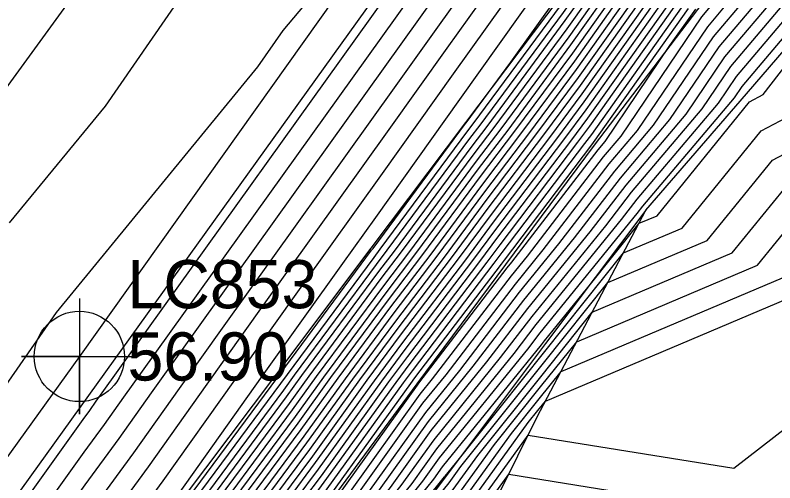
# Model space of a CAD drawing. Extents: x 2188792 to 2191981, y 386090 to 389710.
# Drawn here: x 2190488 to 2190527.44, y 388080.71 to 388104.98 of the extents above; entities that cross this region are included whole.
import ezdxf

# ---------------------------------------------------------------- set-up
doc = ezdxf.new("R2010")
doc.units = 0
for name, color, linetype in [('DTM Contours Major', 7, 'Continuous'), ('DTM Contours Minor', 7, 'Continuous'), ('Exist Roads EOP', 7, 'Continuous'), ('Exist Roads EOT', 7, 'Continuous'), ('Exist Roads EOT Cogo Elevation', 7, 'Continuous'), ('Exist Roads EOT Cogo Number', 7, 'Continuous'), ('Exist Roads EOT Cogo Point CELL', 7, 'Continuous'), ('PH Exist DTM Breakline', 7, 'Continuous')]:
    doc.layers.add(name, color=color, linetype=linetype)

msp = doc.modelspace()

# ---------------------------------------------------------------- linework, layer by layer
at = {"layer": 'DTM Contours Major'}
for points in [[(2190486.789, 388084.73), (2190490.142, 388089.553), (2190500.606, 388102.304), (2190501.909, 388104.192), (2190511.453, 388115.522), (2190516.84, 388122.306), (2190520.839, 388127.139), (2190524.491, 388131.602), (2190527.664, 388135.389), (2190539.095, 388150.779)], [(2190487.709, 388066.127), (2190488.362, 388067.052), (2190492.429, 388072.577), (2190493.058, 388073.451), (2190497.144, 388079.002), (2190497.756, 388079.853), (2190501.946, 388085.516), (2190502.512, 388086.302), (2190506.759, 388092.042), (2190507.323, 388092.784), (2190511.609, 388098.577), (2190512.136, 388099.27), (2190516.463, 388105.121), (2190516.986, 388105.857), (2190522.011, 388112.704), (2190522.628, 388113.573), (2190527.548, 388120.282), (2190528.138, 388121.079), (2190528.681, 388121.815), (2190533.606, 388128.529), (2190534.354, 388129.642), (2190538.549, 388135.304), (2190542.783, 388141.018)], [(2190487.498, 388071.263), (2190491.758, 388077.212), (2190494.918, 388081.539), (2190497.969, 388085.82), (2190500.85, 388089.861), (2190507.427, 388099.045), (2190510.438, 388103.268), (2190513.289, 388107.266), (2190517.091, 388112.064), (2190521.791, 388118.411), (2190525.654, 388123.229), (2190530.125, 388128.805), (2190533.611, 388133.633), (2190538.125, 388139.71)], [(2190486.051, 388060.996), (2190488.792, 388064.72), (2190490.618, 388067.306), (2190493.416, 388071.108), (2190495.191, 388073.576), (2190498.025, 388077.425), (2190499.772, 388079.852), (2190502.698, 388083.808), (2190504.396, 388086.166), (2190507.384, 388090.204), (2190509.174, 388092.559), (2190512.169, 388096.607), (2190513.952, 388098.953), (2190516.954, 388103.012), (2190518.855, 388105.691), (2190522.422, 388110.552), (2190524.327, 388113.231), (2190527.891, 388118.092), (2190529.495, 388120.263), (2190530.974, 388122.265), (2190534.664, 388127.295), (2190536.51, 388130.042), (2190539.693, 388134.338), (2190542.906, 388138.674)], [(2190486.197, 388050.919), (2190489.489, 388055.191), (2190490.79, 388057.016), (2190494.085, 388061.288), (2190495.383, 388063.113), (2190498.683, 388067.385), (2190499.948, 388069.141), (2190503.871, 388074.047), (2190504.955, 388075.555), (2190509.17, 388080.792), (2190510.037, 388082.004), (2190514.614, 388087.649), (2190515.262, 388088.496), (2190520.297, 388094.681), (2190520.589, 388095.062), (2190525.356, 388100.694), (2190525.751, 388101.277), (2190530.381, 388106.773)], [(2190486.38, 388053.295), (2190488.012, 388055.412), (2190490.942, 388059.522), (2190492.492, 388061.531), (2190495.501, 388065.763), (2190496.96, 388067.653), (2190499.988, 388071.855), (2190501.654, 388073.938), (2190504.649, 388078.107), (2190506.36, 388080.233), (2190509.317, 388084.362), (2190511.083, 388086.54), (2190514.194, 388090.603), (2190516.233, 388093.109), (2190519.135, 388096.891), (2190521.151, 388099.274), (2190524.255, 388103.859), (2190525.901, 388105.812)], [(2190485.358, 388056.995), (2190488.431, 388061.352), (2190489.874, 388063.312), (2190492.873, 388067.56), (2190494.403, 388069.638), (2190497.325, 388073.701), (2190498.906, 388075.848), (2190501.787, 388079.852), (2190503.45, 388082.1), (2190506.28, 388086.03), (2190508.008, 388088.365), (2190511.024, 388092.334), (2190512.728, 388094.637), (2190515.768, 388098.635), (2190517.446, 388100.903), (2190520.724, 388105.524)], [(2190486.54, 388055.652), (2190490.811, 388061.708), (2190490.956, 388061.905), (2190495.128, 388067.813), (2190495.39, 388068.169), (2190499.459, 388073.826), (2190499.787, 388074.271), (2190503.802, 388079.851), (2190504.202, 388080.392), (2190508.164, 388085.894), (2190508.632, 388086.527), (2190512.875, 388092.11), (2190513.287, 388092.667), (2190517.583, 388098.317), (2190517.937, 388098.795), (2190522.592, 388105.357)], [(2190486.84, 388048.499), (2190491.059, 388053.729), (2190491.381, 388053.922), (2190491.439, 388055.081), (2190495.84, 388060.7), (2190496.297, 388061.387), (2190500.557, 388066.84), (2190505.213, 388072.481), (2190505.94, 388073.689), (2190507.1, 388075.233), (2190510.952, 388080.007), (2190512.892, 388082.693), (2190515.284, 388085.686), (2190517.155, 388088.028), (2190526.538, 388091.998), (2190528.507, 388094.422), (2190539.55, 388100.239), (2190539.759, 388100.509), (2190539.939, 388100.835), (2190540.692, 388100.742), (2190540.616, 388100.209), (2190544.019, 388094.069), (2190551.884, 388095.24)]]:
    msp.add_lwpolyline(points, dxfattribs=at)
at = {"layer": 'DTM Contours Minor'}
for points in [[(2190479.723, 388067.51), (2190491.528, 388083.994), (2190491.875, 388084.469), (2190492.21, 388084.939), (2190492.526, 388085.383), (2190508.839, 388108.162), (2190509.147, 388108.593), (2190509.438, 388109), (2190509.826, 388109.49), (2190521.757, 388125.604), (2190522.419, 388126.429), (2190523.186, 388127.385), (2190523.783, 388128.212), (2190538.901, 388148.565)], [(2190481.666, 388068.448), (2190491.586, 388082.299), (2190492.636, 388083.737), (2190493.65, 388085.159), (2190494.607, 388086.502), (2190508.486, 388105.883), (2190509.469, 388107.261), (2190510.4, 388108.567), (2190511.642, 388110.133), (2190521.766, 388123.805), (2190523.228, 388125.629), (2190524.921, 388127.74), (2190526.24, 388129.567), (2190538.707, 388146.351)], [(2190483.61, 388069.387), (2190491.643, 388080.603), (2190493.397, 388083.004), (2190495.089, 388085.379), (2190496.688, 388087.622), (2190508.133, 388103.604), (2190509.792, 388105.93), (2190511.363, 388108.133), (2190513.458, 388110.777), (2190521.774, 388122.007), (2190524.037, 388124.829), (2190526.656, 388128.095), (2190528.697, 388130.923), (2190538.513, 388144.137)], [(2190485.591, 388066.931), (2190489.441, 388072.201), (2190491.815, 388075.516), (2190495.679, 388080.806), (2190499.409, 388086.04), (2190502.93, 388090.981), (2190507.074, 388096.766), (2190510.761, 388101.937), (2190514.251, 388106.833), (2190518.908, 388112.708), (2190521.799, 388116.613), (2190526.463, 388122.429), (2190531.86, 388129.161), (2190536.069, 388134.989), (2190537.931, 388137.496), (2190542.301, 388143.538)], [(2190487.716, 388094.194), (2190492.699, 388100.266), (2190499.858, 388110.636), (2190509.055, 388121.554), (2190517.725, 388133.671), (2190526.69, 388143.662)], [(2190486.837, 388066.915), (2190491.385, 388073.14), (2190491.873, 388073.82), (2190496.44, 388080.073), (2190500.849, 388086.26), (2190505.011, 388092.1), (2190506.721, 388094.487), (2190511.083, 388100.606), (2190515.214, 388106.399), (2190520.724, 388113.351), (2190521.808, 388114.815), (2190527.272, 388121.629), (2190528.39, 388123.024), (2190532.971, 388129.269), (2190533.061, 388129.403), (2190537.863, 388135.883), (2190542.709, 388142.425)], [(2190487.46, 388066.951), (2190492.034, 388073.164), (2190492.204, 388073.401), (2190496.791, 388079.633), (2190496.95, 388079.853), (2190501.645, 388086.2), (2190501.758, 388086.357), (2190506.51, 388092.777), (2190506.583, 388092.873), (2190511.386, 388099.365), (2190511.41, 388099.397), (2190513.736, 388102.543), (2190516.177, 388105.965), (2190517.419, 388107.533), (2190521.846, 388113.565), (2190521.949, 388113.71), (2190527.411, 388121.157), (2190527.595, 388121.406), (2190527.764, 388121.635), (2190533.183, 388129.022), (2190533.492, 388129.483), (2190538.091, 388135.69), (2190542.734, 388141.956)], [(2190485.554, 388070.325), (2190491.7, 388078.907), (2190494.157, 388082.271), (2190496.529, 388085.599), (2190498.769, 388088.742), (2190507.78, 388101.325), (2190510.115, 388104.599), (2190512.326, 388107.7), (2190515.275, 388111.421), (2190521.783, 388120.209), (2190524.846, 388124.029), (2190528.391, 388128.45), (2190531.154, 388132.278), (2190538.319, 388141.923)], [(2190487.911, 388067.002), (2190492.231, 388072.87), (2190492.631, 388073.426), (2190496.968, 388079.317), (2190497.353, 388079.853), (2190501.796, 388085.858), (2190502.135, 388086.329), (2190506.635, 388092.41), (2190506.953, 388092.828), (2190511.498, 388098.971), (2190511.773, 388099.334), (2190516.365, 388105.542), (2190516.612, 388105.89), (2190521.928, 388113.134), (2190522.289, 388113.641), (2190527.48, 388120.719), (2190527.866, 388121.243), (2190528.222, 388121.725), (2190533.394, 388128.775), (2190533.923, 388129.563), (2190538.32, 388135.497), (2190542.758, 388141.487)], [(2190487.926, 388065.846), (2190488.813, 388067.103), (2190492.626, 388072.283), (2190493.484, 388073.476), (2190497.32, 388078.687), (2190498.159, 388079.853), (2190502.097, 388085.175), (2190502.889, 388086.275), (2190506.884, 388091.674), (2190507.693, 388092.739), (2190511.721, 388098.183), (2190512.499, 388099.207), (2190516.561, 388104.699), (2190517.359, 388105.824), (2190522.093, 388112.273), (2190522.968, 388113.505), (2190527.617, 388119.844), (2190528.409, 388120.916), (2190529.14, 388121.905), (2190533.818, 388128.282), (2190534.786, 388129.722), (2190538.778, 388135.11), (2190542.807, 388140.549)], [(2190484.623, 388060.783), (2190488.142, 388065.564), (2190489.264, 388067.154), (2190492.824, 388071.989), (2190493.911, 388073.501), (2190497.496, 388078.371), (2190498.562, 388079.853), (2190502.247, 388084.833), (2190503.265, 388086.248), (2190507.009, 388091.307), (2190508.063, 388092.694), (2190511.833, 388097.789), (2190512.863, 388099.143), (2190516.66, 388104.277), (2190517.733, 388105.79), (2190522.175, 388111.843), (2190523.308, 388113.436), (2190527.685, 388119.406), (2190528.681, 388120.753), (2190529.598, 388121.995), (2190534.029, 388128.035), (2190535.217, 388129.802), (2190539.007, 388134.917), (2190542.832, 388140.08)], [(2190485.099, 388060.854), (2190488.359, 388065.283), (2190489.715, 388067.204), (2190493.021, 388071.695), (2190494.338, 388073.526), (2190497.672, 388078.056), (2190498.966, 388079.853), (2190502.397, 388084.492), (2190503.642, 388086.221), (2190507.134, 388090.939), (2190508.433, 388092.649), (2190511.945, 388097.395), (2190513.226, 388099.08), (2190516.758, 388103.855), (2190518.107, 388105.757), (2190522.258, 388111.413), (2190523.647, 388113.368), (2190527.754, 388118.968), (2190528.952, 388120.59), (2190530.057, 388122.085), (2190534.241, 388127.788), (2190535.648, 388129.882), (2190539.235, 388134.724), (2190542.857, 388139.611)], [(2190485.575, 388060.925), (2190488.575, 388065.001), (2190490.167, 388067.255), (2190493.218, 388071.401), (2190494.765, 388073.551), (2190497.849, 388077.74), (2190499.369, 388079.853), (2190502.548, 388084.15), (2190504.019, 388086.193), (2190507.259, 388090.571), (2190508.804, 388092.604), (2190512.057, 388097.001), (2190513.589, 388099.016), (2190516.856, 388103.434), (2190518.481, 388105.724), (2190522.34, 388110.982), (2190523.987, 388113.3), (2190527.823, 388118.53), (2190529.224, 388120.426), (2190530.516, 388122.175), (2190534.452, 388127.541), (2190536.079, 388129.962), (2190539.464, 388134.531), (2190542.881, 388139.143)], [(2190486.527, 388061.068), (2190489.008, 388064.438), (2190491.069, 388067.357), (2190493.613, 388070.814), (2190495.618, 388073.601), (2190498.201, 388077.11), (2190500.175, 388079.852), (2190502.849, 388083.467), (2190504.773, 388086.139), (2190507.508, 388089.836), (2190509.544, 388092.514), (2190512.281, 388096.213), (2190514.315, 388098.889), (2190517.053, 388102.59), (2190519.228, 388105.657), (2190522.505, 388110.121), (2190524.666, 388113.163), (2190527.96, 388117.654), (2190529.767, 388120.1), (2190531.433, 388122.355), (2190534.876, 388127.048), (2190536.941, 388130.121), (2190539.922, 388134.144), (2190542.93, 388138.205)], [(2190487.003, 388061.139), (2190489.225, 388064.157), (2190491.52, 388067.407), (2190493.811, 388070.52), (2190496.045, 388073.626), (2190498.377, 388076.794), (2190500.578, 388079.852), (2190502.999, 388083.125), (2190505.149, 388086.112), (2190507.633, 388089.468), (2190509.914, 388092.469), (2190512.392, 388095.819), (2190514.678, 388098.825), (2190517.151, 388102.168), (2190519.602, 388105.624), (2190522.587, 388109.691), (2190525.006, 388113.095), (2190528.029, 388117.216), (2190530.039, 388119.937), (2190531.892, 388122.445), (2190535.087, 388126.801), (2190537.372, 388130.201), (2190540.15, 388133.951), (2190542.955, 388137.736)], [(2190486.123, 388049.969), (2190490.08, 388055.103), (2190490.729, 388056.014), (2190494.723, 388061.191), (2190495.336, 388062.053), (2190499.371, 388067.277), (2190499.932, 388068.055), (2190504.758, 388074.09), (2190505.077, 388074.534), (2190510.294, 388081.016), (2190510.325, 388081.06), (2190510.855, 388081.713), (2190515.496, 388087.523), (2190519.586, 388092.643), (2190522.629, 388093.93), (2190526.724, 388098.972), (2190530.012, 388100.704), (2190533.49, 388105.214), (2190536.488, 388110.636), (2190549.039, 388109.089)], [(2190486.086, 388049.494), (2190490.375, 388055.059), (2190490.698, 388055.513), (2190495.041, 388061.142), (2190495.312, 388061.523), (2190499.716, 388067.224), (2190499.924, 388067.513), (2190503.981, 388072.586), (2190505.134, 388073.983), (2190505.19, 388074.076), (2190505.279, 388074.195), (2190510.531, 388080.703), (2190511.144, 388081.552), (2190515.425, 388086.911), (2190518.775, 388091.104), (2190523.932, 388093.286), (2190527.318, 388097.456), (2190533.191, 388100.549), (2190535.58, 388103.646), (2190537.638, 388107.369), (2190546.256, 388106.307), (2190545.388, 388100.209), (2190547.09, 388097.139), (2190551.022, 388097.725)], [(2190486.16, 388050.444), (2190489.784, 388055.147), (2190490.759, 388056.515), (2190494.404, 388061.239), (2190495.359, 388062.583), (2190499.027, 388067.331), (2190499.94, 388068.598), (2190504.315, 388074.069), (2190505.016, 388075.044), (2190509.732, 388080.904), (2190510.181, 388081.532), (2190515.32, 388087.871), (2190515.476, 388088.075), (2190517.728, 388090.841), (2190520.396, 388094.181), (2190521.326, 388094.574), (2190526.13, 388100.489), (2190526.833, 388100.859), (2190531.401, 388106.783)], [(2190486.233, 388051.394), (2190489.193, 388055.236), (2190490.82, 388057.518), (2190493.767, 388061.337), (2190495.407, 388063.643), (2190498.338, 388067.438), (2190499.956, 388069.684), (2190503.428, 388074.025), (2190504.894, 388076.065), (2190508.608, 388080.681), (2190509.893, 388082.475), (2190513.907, 388087.427), (2190515.049, 388088.918), (2190519.484, 388094.367), (2190520.298, 388095.428), (2190524.515, 388100.41), (2190525.452, 388101.794), (2190529.485, 388106.581)], [(2190486.27, 388051.869), (2190488.898, 388055.28), (2190490.851, 388058.019), (2190493.448, 388061.385), (2190495.43, 388064.173), (2190497.994, 388067.492), (2190499.964, 388070.226), (2190502.985, 388074.003), (2190504.832, 388076.576), (2190508.046, 388080.569), (2190509.749, 388082.947), (2190513.201, 388087.205), (2190514.835, 388089.339), (2190518.671, 388094.052), (2190520.007, 388095.794), (2190523.674, 388100.126), (2190525.153, 388102.31), (2190528.589, 388106.389)], [(2190486.307, 388052.344), (2190488.603, 388055.324), (2190490.881, 388058.52), (2190493.13, 388061.434), (2190495.454, 388064.703), (2190497.649, 388067.546), (2190499.972, 388070.769), (2190502.541, 388073.982), (2190504.771, 388077.086), (2190507.484, 388080.457), (2190509.605, 388083.419), (2190512.495, 388086.984), (2190514.621, 388089.761), (2190517.859, 388093.738), (2190519.716, 388096.16), (2190522.833, 388099.842), (2190524.853, 388102.826), (2190527.693, 388106.197)], [(2190486.343, 388052.819), (2190488.307, 388055.368), (2190490.912, 388059.021), (2190492.811, 388061.483), (2190495.477, 388065.233), (2190497.305, 388067.599), (2190499.98, 388071.312), (2190502.098, 388073.96), (2190504.71, 388077.596), (2190506.922, 388080.345), (2190509.461, 388083.89), (2190511.789, 388086.762), (2190514.407, 388090.182), (2190517.046, 388093.423), (2190519.426, 388096.525), (2190521.992, 388099.558), (2190524.554, 388103.343), (2190526.797, 388106.004)], [(2190485.595, 388056.726), (2190488.907, 388061.423), (2190490.09, 388063.031), (2190493.324, 388067.61), (2190494.6, 388069.345), (2190497.752, 388073.726), (2190499.082, 388075.533), (2190502.19, 388079.852), (2190503.601, 388081.758), (2190506.657, 388086.003), (2190508.133, 388087.998), (2190511.395, 388092.289), (2190512.84, 388094.243), (2190516.131, 388098.571), (2190517.544, 388100.482), (2190521.097, 388105.491)], [(2190485.831, 388056.458), (2190489.383, 388061.494), (2190490.307, 388062.749), (2190493.775, 388067.661), (2190494.798, 388069.051), (2190498.179, 388073.751), (2190499.258, 388075.217), (2190502.593, 388079.852), (2190503.751, 388081.417), (2190507.033, 388085.976), (2190508.257, 388087.63), (2190511.765, 388092.244), (2190512.952, 388093.849), (2190516.494, 388098.508), (2190517.642, 388100.06), (2190521.471, 388105.457)], [(2190486.068, 388056.189), (2190489.859, 388061.565), (2190490.523, 388062.468), (2190494.226, 388067.712), (2190494.995, 388068.757), (2190498.605, 388073.776), (2190499.434, 388074.902), (2190502.996, 388079.851), (2190503.902, 388081.075), (2190507.41, 388085.949), (2190508.382, 388087.262), (2190512.135, 388092.2), (2190513.064, 388093.455), (2190516.857, 388098.444), (2190517.74, 388099.638), (2190521.845, 388105.424)], [(2190486.304, 388055.921), (2190490.335, 388061.636), (2190490.74, 388062.186), (2190494.677, 388067.763), (2190495.192, 388068.463), (2190499.032, 388073.801), (2190499.611, 388074.586), (2190503.399, 388079.851), (2190504.052, 388080.734), (2190507.787, 388085.921), (2190508.507, 388086.895), (2190512.505, 388092.155), (2190513.175, 388093.061), (2190517.22, 388098.381), (2190517.838, 388099.216), (2190522.219, 388105.391)], [(2190486.831, 388055.589), (2190491.064, 388061.527), (2190491.218, 388061.726), (2190495.278, 388067.438), (2190495.579, 388067.864), (2190495.587, 388067.875), (2190499.886, 388073.851), (2190499.963, 388073.956), (2190504.205, 388079.851), (2190504.353, 388080.05), (2190508.541, 388085.867), (2190508.757, 388086.159), (2190513.245, 388092.065), (2190513.399, 388092.273), (2190517.947, 388098.253), (2190518.035, 388098.373), (2190522.966, 388105.324)], [(2190487.126, 388055.544), (2190491.033, 388061.025), (2190491.536, 388061.677), (2190495.571, 388067.353), (2190495.927, 388067.814), (2190500.012, 388073.483), (2190500.324, 388073.873), (2190504.466, 388079.638), (2190504.675, 388079.898), (2190508.884, 388085.777), (2190508.964, 388085.875), (2190513.552, 388091.868), (2190513.794, 388092.165), (2190518.262, 388097.988), (2190518.628, 388098.422), (2190521.998, 388103.399), (2190523.34, 388105.291)], [(2190487.421, 388055.5), (2190491.003, 388060.524), (2190491.855, 388061.629), (2190495.548, 388066.823), (2190496.271, 388067.76), (2190500.004, 388072.94), (2190500.767, 388073.895), (2190504.527, 388079.128), (2190505.237, 388080.009), (2190509.028, 388085.305), (2190509.67, 388086.097), (2190513.766, 388091.446), (2190514.607, 388092.48), (2190518.553, 388097.623), (2190519.469, 388098.706), (2190523.657, 388104.892), (2190524.109, 388105.428)], [(2190487.479, 388061.21), (2190489.441, 388063.875), (2190491.971, 388067.458), (2190494.008, 388070.226), (2190496.472, 388073.651), (2190498.553, 388076.479), (2190500.981, 388079.852), (2190503.15, 388082.783), (2190505.526, 388086.085), (2190507.758, 388089.101), (2190510.284, 388092.424), (2190512.504, 388095.425), (2190515.041, 388098.762), (2190517.249, 388101.747), (2190519.976, 388105.591)], [(2190487.717, 388055.456), (2190490.972, 388060.023), (2190492.174, 388061.58), (2190495.524, 388066.293), (2190496.616, 388067.706), (2190499.996, 388072.397), (2190501.211, 388073.917), (2190504.588, 388078.617), (2190505.798, 388080.121), (2190509.173, 388084.834), (2190510.376, 388086.319), (2190513.98, 388091.025), (2190515.42, 388092.794), (2190518.844, 388097.257), (2190520.31, 388098.99), (2190523.956, 388104.375), (2190525.005, 388105.62)], [(2190487.955, 388061.281), (2190489.657, 388063.594), (2190492.422, 388067.509), (2190494.205, 388069.932), (2190496.898, 388073.676), (2190498.73, 388076.163), (2190501.384, 388079.852), (2190503.3, 388082.442), (2190505.903, 388086.057), (2190507.883, 388088.733), (2190510.654, 388092.379), (2190512.616, 388095.031), (2190515.405, 388098.698), (2190517.347, 388101.325), (2190520.35, 388105.557)], [(2190486.05, 388049.019), (2190490.513, 388054.811), (2190490.671, 388055.007), (2190490.673, 388055.008), (2190490.673, 388055.016), (2190495.388, 388061.034), (2190495.467, 388061.152), (2190500.105, 388067.09), (2190505.173, 388073.232), (2190505.565, 388073.882), (2190506.19, 388074.714), (2190510.741, 388080.355), (2190512.018, 388082.122), (2190515.354, 388086.298), (2190517.965, 388089.566), (2190525.235, 388092.642), (2190527.913, 388095.939), (2190536.371, 388100.394), (2190537.669, 388102.078), (2190538.788, 388104.102), (2190543.474, 388103.524), (2190543.002, 388100.209), (2190545.555, 388095.604), (2190551.453, 388096.482)], [(2190487.83, 388047.968), (2190491.446, 388052.452), (2190492.089, 388052.836), (2190492.205, 388055.147), (2190496.292, 388060.365), (2190497.128, 388061.621), (2190501.01, 388066.59), (2190505.252, 388071.73), (2190506.314, 388073.495), (2190508.01, 388075.752), (2190511.162, 388079.659), (2190513.766, 388083.263), (2190515.213, 388085.073), (2190516.345, 388086.49), (2190527.841, 388091.354), (2190529.101, 388092.906), (2190537.033, 388097.084), (2190540.159, 388096.728), (2190542.484, 388092.533), (2190552.316, 388093.997)], [(2190488.819, 388047.437), (2190491.834, 388051.175), (2190492.797, 388051.75), (2190492.97, 388055.213), (2190496.744, 388060.031), (2190497.959, 388061.855), (2190501.462, 388066.34), (2190505.291, 388070.98), (2190506.689, 388073.301), (2190508.92, 388076.271), (2190511.373, 388079.311), (2190514.64, 388083.833), (2190515.142, 388084.461), (2190515.535, 388084.952), (2190529.144, 388090.71), (2190529.695, 388091.389), (2190533.167, 388093.218), (2190540.159, 388092.423), (2190540.949, 388090.998), (2190552.747, 388092.755)], [(2190489.809, 388046.907), (2190492.222, 388049.898), (2190493.504, 388050.664), (2190493.736, 388055.278), (2190497.197, 388059.697), (2190498.79, 388062.089), (2190501.915, 388066.09), (2190505.33, 388070.229), (2190507.064, 388073.107), (2190509.83, 388076.79), (2190511.583, 388078.963), (2190514.632, 388083.183), (2190525.317, 388081.471), (2190530.158, 388085.218), (2190533.3, 388083.349), (2190537.927, 388086.018), (2190545.267, 388090.334), (2190553.178, 388091.512)], [(2190494.212, 388049.578), (2190494.501, 388055.344), (2190497.649, 388059.362), (2190499.621, 388062.323), (2190502.367, 388065.84), (2190505.369, 388069.478), (2190507.438, 388072.914), (2190510.74, 388077.309), (2190511.794, 388078.615), (2190513.626, 388081.151), (2190524.012, 388079.486), (2190530.206, 388075.587), (2190533.329, 388077.388), (2190547.846, 388085.924), (2190553.05, 388090.002), (2190553.41, 388090.32), (2190554.11, 388090.201), (2190561.964, 388089.225), (2190563.714, 388086.268), (2190564.585, 388077.242), (2190563.449, 388074.724), (2190561.723, 388069.178), (2190552.719, 388047.297)]]:
    msp.add_lwpolyline(points, dxfattribs=at)
at = {"layer": 'Exist Roads EOP'}
msp.add_lwpolyline([(2191134.602, 388861.742), (2191096.259, 388823.8), (2191059.297, 388787.244), (2191021.316, 388749.148), (2190986.543, 388714.398), (2190949.487, 388676.464), (2190915.386, 388640.384), (2190880.06, 388601.534), (2190847.373, 388563.892), (2190814.156, 388524.043), (2190784.01, 388486.17), (2190753.438, 388446.547), (2190720.707, 388403.308), (2190691.569, 388363.271), (2190662.389, 388323.233), (2190633.272, 388282.773), (2190602.912, 388240.265), (2190571.201, 388196.09), (2190539.16, 388151.522), (2190509, 388109.198), (2190478.709, 388067.021), (2190448.893, 388024.678), (2190418.629, 387982.769)], dxfattribs=at)
at = {"layer": 'Exist Roads EOT'}
for points in [[(2190408.016, 387990.619), (2190439.107, 388033.638), (2190467.847, 388074.164), (2190498.203, 388115.837), (2190529, 388158.896), (2190561.283, 388203.581), (2190592.611, 388247.356), (2190622.811, 388289.51), (2190652.954, 388330.977), (2190681.755, 388370.469), (2190711.272, 388410.904), (2190743.801, 388454.121), (2190774.93, 388494.241), (2190804.861, 388531.697), (2190837.827, 388571.618), (2190870.748, 388609.702), (2190906.526, 388649.037), (2190941.177, 388685.637), (2190977.299, 388722.46), (2191013.038, 388758.347), (2191050.74, 388795.921), (2191087.875, 388832.598), (2191125.862, 388870.149)], [(2190928.044, 388656.144), (2190892.581, 388617.901), (2190858.144, 388578.56), (2190824.348, 388538.22), (2190795.065, 388501.961), (2190763.61, 388461.827), (2190731.812, 388420.195), (2190701.338, 388378.609), (2190671.384, 388337.618), (2190641.373, 388296.321), (2190610.834, 388253.969), (2190580.32, 388211.382), (2190550.521, 388169.982), (2190519.765, 388127.197), (2190491.337, 388087.267), (2190459.805, 388043.503), (2190428.552, 388000.405)]]:
    msp.add_lwpolyline(points, dxfattribs=at)
at = {"layer": 'Exist Roads EOT Cogo Point CELL'}
msp.add_lwpolyline([(2190491.337, 388090.267), (2190491.337, 388084.267), (2190491.337, 388087.267), (2190488.337, 388087.267), (2190494.337, 388087.267)], dxfattribs=at)
msp.add_circle((2190491.337, 388087.267), 2.344, dxfattribs=at)
at = {"layer": 'PH Exist DTM Breakline'}
for points in [[(2190520.752, 388094.857), (2190525.968, 388100.901), (2190531.184, 388106.945), (2190535.699, 388112.878), (2190540.213, 388118.81), (2190544.728, 388124.743), (2190548.715, 388130.285), (2190552.703, 388135.828), (2190556.69, 388141.37), (2190561.937, 388148.414), (2190567.184, 388155.457), (2190572.431, 388162.5), (2190577.679, 388169.544)], [(2190542.705, 388142.511), (2190537.795, 388135.941), (2190532.885, 388129.37), (2190527.349, 388121.554), (2190521.813, 388113.737), (2190516.277, 388105.92), (2190511.375, 388099.404), (2190506.473, 388092.887), (2190501.57, 388086.37), (2190496.668, 388079.853), (2190491.888, 388073.382), (2190487.107, 388066.911), (2190482.326, 388060.44), (2190477.546, 388053.969), (2190472.19, 388046.689), (2190466.834, 388039.408), (2190461.478, 388032.128), (2190456.122, 388024.848)], [(2190548.76, 388138.986), (2190543.292, 388131.298), (2190537.824, 388123.609), (2190533.309, 388117.971), (2190528.794, 388112.333), (2190523.431, 388105.283), (2190518.068, 388098.232), (2190513.466, 388092.038), (2190508.864, 388085.844), (2190504.441, 388079.851), (2190500.017, 388073.858), (2190495.594, 388067.866), (2190491.077, 388061.747), (2190486.561, 388055.629)], [(2190520.752, 388094.857), (2190515.544, 388087.941), (2190510.336, 388081.025), (2190505.128, 388074.108), (2190499.919, 388067.192), (2190495.294, 388061.104), (2190490.668, 388055.015), (2190486.043, 388048.927), (2190481.417, 388042.839), (2190476.331, 388036.088), (2190471.244, 388029.338), (2190466.158, 388022.588), (2190461.071, 388015.838), (2190456.086, 388007.697), (2190451.101, 387999.556), (2190446.116, 387991.415), (2190443.312, 387982.806)], [(2190502.191, 388056.004), (2190505.654, 388064.025), (2190509.117, 388072.046), (2190512.111, 388078.091), (2190515.104, 388084.136), (2190520.752, 388094.857)]]:
    msp.add_lwpolyline(points, dxfattribs=at)

# ---------------------------------------------------------------- texts
at = {"layer": 'Exist Roads EOT Cogo Elevation'}
msp.add_text('56.90', height=2.5, dxfattribs=at).set_placement((2190493.837, 388086.017))
at = {"layer": 'Exist Roads EOT Cogo Number'}
msp.add_text('LC853', height=2.5, dxfattribs=at).set_placement((2190493.837, 388089.767))

doc.saveas('drawing.dxf')
